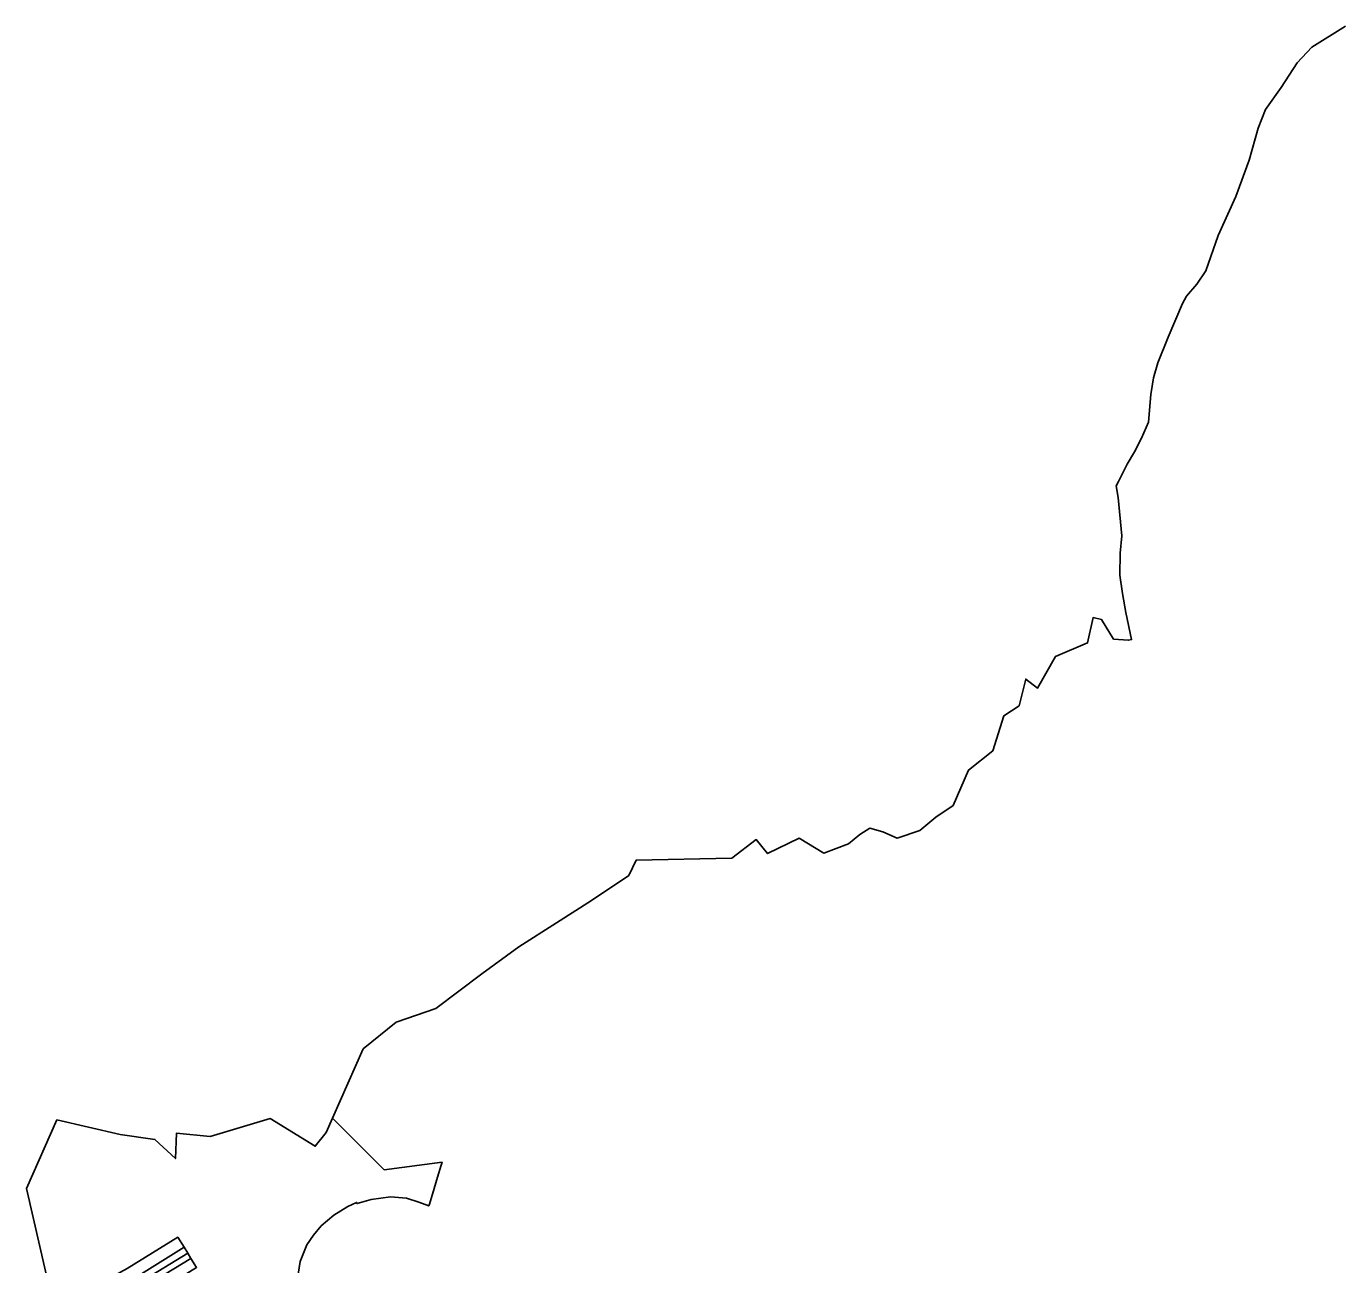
# Model space of a CAD drawing. Extents: x -263943 to -261149, y -1236934 to -1230686.
# Drawn here: x -262667 to -261544, y -1234865 to -1233811 of the extents above; entities that cross this region are included whole.
import ezdxf

# ---------------------------------------------------------------- set-up
doc = ezdxf.new("R2010")
doc.units = 0
for name, color, linetype in [('body_kn', 7, 'Continuous'), ('kladpar_hranice', 7, 'Continuous'), ('kladpar_plochy', 7, 'Continuous'), ('zuob_linie', 7, 'Continuous'), ('zuob_plochy', 7, 'Continuous')]:
    doc.layers.add(name, color=color, linetype=linetype)

msp = doc.modelspace()

# ---------------------------------------------------------------- linework, layer by layer
at = {"layer": 'body_kn'}
for p, q in [((-261572.69, -1233828.39), (-261572.69, -1233828.39)), ((-261585.21, -1233841.63), (-261585.21, -1233841.63)), ((-261598.76, -1233862.72), (-261598.76, -1233862.72)), ((-261611.91, -1233881.48), (-261611.91, -1233881.48)), ((-261618.36, -1233897.24), (-261618.36, -1233897.24)), ((-261626.08, -1233924.6), (-261626.08, -1233924.6)), ((-261637.39, -1233955.48), (-261637.39, -1233955.48)), ((-261652.23, -1233988.54), (-261652.23, -1233988.54)), ((-261662.92, -1234018.78), (-261662.92, -1234018.78)), ((-261670.52, -1234030), (-261670.52, -1234030)), ((-261682.73, -1234046.69), (-261682.73, -1234046.69)), ((-261679.19, -1234040.18), (-261679.19, -1234040.18)), ((-261694.8, -1234075.2), (-261694.8, -1234075.2)), ((-261703.65, -1234097.1), (-261703.65, -1234097.1)), ((-261707.36, -1234109.86), (-261707.36, -1234109.86)), ((-261709.69, -1234123.9), (-261709.69, -1234123.9)), ((-261711.61, -1234147.71), (-261711.61, -1234147.71)), ((-261717.44, -1234161.3), (-261717.44, -1234161.3)), ((-261723.48, -1234172.93), (-261723.48, -1234172.93)), ((-261729.65, -1234183.39), (-261729.65, -1234183.39)), ((-261739, -1234201.77), (-261739, -1234201.77)), ((-261737.22, -1234198.2), (-261737.22, -1234198.2)), ((-261737.43, -1234211.8), (-261737.43, -1234211.8)), ((-261734.4, -1234244.43), (-261734.4, -1234244.43)), ((-261735.64, -1234258.95), (-261735.64, -1234258.95)), ((-261736.16, -1234277.94), (-261736.16, -1234277.94)), ((-261733.89, -1234293.45), (-261733.89, -1234293.45)), ((-261758.78, -1234313.9), (-261758.78, -1234313.9)), ((-261751.57, -1234315.68), (-261751.57, -1234315.68)), ((-261730.93, -1234309.59), (-261730.93, -1234309.59)), ((-261763.53, -1234335.52), (-261763.53, -1234335.52)), ((-261741.33, -1234332.27), (-261741.33, -1234332.27)), ((-261728.55, -1234333.23), (-261728.55, -1234333.23)), ((-261726.04, -1234332.65), (-261726.04, -1234332.65)), ((-261790.73, -1234346.98), (-261790.73, -1234346.98)), ((-261816.06, -1234366.22), (-261816.06, -1234366.22)), ((-261806.13, -1234374.06), (-261806.13, -1234374.06)), ((-261821.69, -1234388.98), (-261821.69, -1234388.98)), ((-261834.64, -1234397.45), (-261834.64, -1234397.45)), ((-261844.11, -1234427.24), (-261844.11, -1234427.24)), ((-261864.8, -1234443.68), (-261864.8, -1234443.68)), ((-261877.93, -1234473.86), (-261877.93, -1234473.86)), ((-261892.65, -1234483.85), (-261892.65, -1234483.85)), ((-261948.89, -1234493.2), (-261948.89, -1234493.2)), ((-261937.72, -1234496.41), (-261937.72, -1234496.41)), ((-261906.33, -1234495.06), (-261906.33, -1234495.06)), ((-262045.52, -1234502.84), (-262045.52, -1234502.84)), ((-262008.81, -1234501.68), (-262008.81, -1234501.68)), ((-261966.82, -1234506.46), (-261966.82, -1234506.46)), ((-261957.22, -1234498.53), (-261957.22, -1234498.53)), ((-261925.5, -1234501.71), (-261925.5, -1234501.71)), ((-262066.3, -1234518.58), (-262066.3, -1234518.58)), ((-262035.82, -1234514.75), (-262035.82, -1234514.75)), ((-261988.08, -1234514.31), (-261988.08, -1234514.31)), ((-262147.69, -1234520.48), (-262147.69, -1234520.48)), ((-262153.84, -1234533.34), (-262153.84, -1234533.34)), ((-262185.6, -1234554.69), (-262185.6, -1234554.69)), ((-262215.45, -1234573.73), (-262215.45, -1234573.73)), ((-262247.54, -1234594.15), (-262247.54, -1234594.15)), ((-262279.11, -1234617.14), (-262279.11, -1234617.14)), ((-262318.13, -1234646.68), (-262318.13, -1234646.68)), ((-262351.88, -1234658.38), (-262351.88, -1234658.38)), ((-262380.1, -1234681.14), (-262380.1, -1234681.14)), ((-262640.68, -1234741.47), (-262640.68, -1234741.47)), ((-262459.14, -1234740.41), (-262459.14, -1234740.41)), ((-262406.17, -1234740.01), (-262406.17, -1234740.01)), ((-262586.76, -1234753.81), (-262586.76, -1234753.81)), ((-262538.87, -1234752.74), (-262538.87, -1234752.74)), ((-262411.63, -1234752.35), (-262411.63, -1234752.35)), ((-262557.3, -1234758.17), (-262557.3, -1234758.17)), ((-262510.21, -1234755.7), (-262510.21, -1234755.7)), ((-262420.83, -1234763.98), (-262420.83, -1234763.98)), ((-262539.84, -1234774.37), (-262539.84, -1234774.37)), ((-262362.2, -1234784), (-262362.2, -1234784)), ((-262313.6, -1234780.15), (-262313.6, -1234780.15)), ((-262312.8, -1234777.5), (-262312.8, -1234777.5)), ((-262316.64, -1234790.23), (-262316.64, -1234790.23)), ((-262666.64, -1234799.98), (-262666.64, -1234799.98)), ((-262373.14, -1234809.4), (-262373.14, -1234809.4)), ((-262356.65, -1234807.02), (-262356.65, -1234807.02)), ((-262343.04, -1234808.18), (-262343.04, -1234808.18)), ((-262321.83, -1234807.45), (-262321.83, -1234807.45)), ((-262319.56, -1234799.92), (-262319.56, -1234799.92)), ((-262392.93, -1234815.17), (-262392.93, -1234815.17)), ((-262385.59, -1234811.69), (-262385.59, -1234811.69)), ((-262385.23, -1234812.69), (-262385.23, -1234812.69)), ((-262332.64, -1234811.49), (-262332.64, -1234811.49)), ((-262324.2, -1234814.72), (-262324.2, -1234814.72)), ((-262323.56, -1234813.2), (-262323.56, -1234813.2)), ((-262415.7, -1234831.56), (-262415.7, -1234831.56)), ((-262404.92, -1234822.63), (-262404.92, -1234822.63)), ((-262537.76, -1234841.39), (-262537.76, -1234841.39)), ((-262422.36, -1234839.52), (-262422.36, -1234839.52)), ((-262532.4, -1234849.95), (-262532.4, -1234849.95)), ((-262529.32, -1234854.99), (-262529.32, -1234854.99)), ((-262427.86, -1234847.79), (-262427.86, -1234847.79)), ((-262526.58, -1234859.51), (-262526.58, -1234859.51)), ((-262433.61, -1234861.98), (-262433.61, -1234861.98))]:
    msp.add_line(p, q, dxfattribs=at)
at = {"layer": 'kladpar_hranice'}
for points in [[(-262601.21, -1234891.75), (-262606.63, -1234882.23), (-262580.91, -1234867.91), (-262537.76, -1234841.39), (-262532.4, -1234849.95), (-262582.39, -1234881.13), (-262601.21, -1234891.75)], [(-262608.71, -1234909.42), (-262611.99, -1234903.99), (-262608.35, -1234901.89), (-262580.2, -1234886.05), (-262529.32, -1234854.99), (-262526.58, -1234859.51), (-262576.66, -1234889.86), (-262608.71, -1234909.42)], [(-262608.35, -1234901.89), (-262611.12, -1234897.23), (-262601.21, -1234891.75), (-262582.39, -1234881.13), (-262532.4, -1234849.95), (-262529.32, -1234854.99), (-262580.2, -1234886.05), (-262608.35, -1234901.89)], [(-262597.72, -1234914.18), (-262609.16, -1234920.42), (-262613.96, -1234912.62), (-262608.71, -1234909.42), (-262576.66, -1234889.86), (-262526.58, -1234859.51), (-262521.81, -1234867.02), (-262571.77, -1234898.08), (-262597.72, -1234914.18)]]:
    msp.add_lwpolyline(points, dxfattribs=at)
at = {"layer": 'kladpar_plochy'}
for points in [[(-262601.21, -1234891.75), (-262606.63, -1234882.23), (-262580.91, -1234867.91), (-262537.76, -1234841.39), (-262532.4, -1234849.95), (-262582.39, -1234881.13)], [(-262608.71, -1234909.42), (-262611.99, -1234903.99), (-262608.35, -1234901.89), (-262580.2, -1234886.05), (-262529.32, -1234854.99), (-262526.58, -1234859.51), (-262576.66, -1234889.86)], [(-262608.35, -1234901.89), (-262611.12, -1234897.23), (-262601.21, -1234891.75), (-262582.39, -1234881.13), (-262532.4, -1234849.95), (-262529.32, -1234854.99), (-262580.2, -1234886.05)], [(-262597.72, -1234914.18), (-262609.16, -1234920.42), (-262613.96, -1234912.62), (-262608.71, -1234909.42), (-262576.66, -1234889.86), (-262526.58, -1234859.51), (-262521.81, -1234867.02), (-262571.77, -1234898.08)]]:
    msp.add_lwpolyline(points, close=True, dxfattribs=at)
at = {"layer": 'zuob_linie'}
for points in [[(-261543.86, -1233810.53), (-261572.69, -1233828.39), (-261585.21, -1233841.63), (-261598.76, -1233862.72), (-261611.91, -1233881.48), (-261618.36, -1233897.24), (-261626.08, -1233924.6), (-261637.39, -1233955.48), (-261652.23, -1233988.54), (-261662.92, -1234018.78), (-261670.52, -1234030), (-261679.19, -1234040.18), (-261682.73, -1234046.69), (-261694.8, -1234075.2), (-261703.65, -1234097.1), (-261707.36, -1234109.86), (-261709.69, -1234123.9), (-261711.61, -1234147.71), (-261717.44, -1234161.3), (-261723.48, -1234172.93), (-261729.65, -1234183.39), (-261737.22, -1234198.2), (-261739, -1234201.77), (-261737.43, -1234211.8), (-261734.4, -1234244.43), (-261735.64, -1234258.95), (-261736.16, -1234277.94), (-261733.89, -1234293.45), (-261730.93, -1234309.59), (-261726.04, -1234332.65), (-261728.55, -1234333.23), (-261741.33, -1234332.27), (-261751.57, -1234315.68), (-261758.78, -1234313.9), (-261763.53, -1234335.52), (-261790.73, -1234346.98), (-261806.13, -1234374.06), (-261816.06, -1234366.22), (-261821.69, -1234388.98), (-261834.64, -1234397.45), (-261844.11, -1234427.24), (-261864.8, -1234443.68), (-261877.93, -1234473.86), (-261892.65, -1234483.85), (-261906.33, -1234495.06), (-261925.5, -1234501.71), (-261937.72, -1234496.41), (-261948.89, -1234493.2), (-261957.22, -1234498.53), (-261966.82, -1234506.46), (-261988.08, -1234514.31), (-262008.81, -1234501.68), (-262035.82, -1234514.75), (-262045.52, -1234502.84), (-262066.3, -1234518.58), (-262147.69, -1234520.48), (-262153.84, -1234533.34), (-262185.6, -1234554.69), (-262215.45, -1234573.73), (-262247.54, -1234594.15), (-262279.11, -1234617.14), (-262318.13, -1234646.68), (-262351.88, -1234658.38), (-262380.1, -1234681.14), (-262406.17, -1234740.01), (-262411.63, -1234752.35), (-262420.83, -1234763.98), (-262459.14, -1234740.41), (-262510.21, -1234755.7), (-262538.87, -1234752.74), (-262539.84, -1234774.37), (-262557.3, -1234758.17), (-262586.76, -1234753.81), (-262640.68, -1234741.47), (-262666.64, -1234799.98), (-262644.56, -1234895.08)], [(-262644.56, -1234895.08), (-262666.64, -1234799.98), (-262640.68, -1234741.47), (-262586.76, -1234753.81), (-262557.3, -1234758.17), (-262539.84, -1234774.37), (-262538.87, -1234752.74), (-262510.21, -1234755.7), (-262459.14, -1234740.41), (-262420.83, -1234763.98), (-262411.63, -1234752.35), (-262406.17, -1234740.01), (-262362.2, -1234784), (-262312.8, -1234777.5), (-262313.6, -1234780.15), (-262316.64, -1234790.23), (-262319.56, -1234799.92), (-262321.83, -1234807.45), (-262323.56, -1234813.2), (-262324.2, -1234814.72), (-262332.64, -1234811.49), (-262343.04, -1234808.18), (-262356.65, -1234807.02), (-262373.14, -1234809.4), (-262385.23, -1234812.69), (-262385.59, -1234811.69), (-262392.93, -1234815.17), (-262404.92, -1234822.63), (-262415.7, -1234831.56), (-262422.36, -1234839.52), (-262427.86, -1234847.79), (-262433.61, -1234861.98), (-262436.51, -1234879.87)]]:
    msp.add_lwpolyline(points, dxfattribs=at)
at = {"layer": 'zuob_plochy'}
for points in [[(-261543.86, -1233810.53), (-261572.69, -1233828.39), (-261585.21, -1233841.63), (-261598.76, -1233862.72), (-261611.91, -1233881.48), (-261618.36, -1233897.24), (-261626.08, -1233924.6), (-261637.39, -1233955.48), (-261652.23, -1233988.54), (-261662.92, -1234018.78), (-261670.52, -1234030), (-261679.19, -1234040.18), (-261682.73, -1234046.69), (-261694.8, -1234075.2), (-261703.65, -1234097.1), (-261707.36, -1234109.86), (-261709.69, -1234123.9), (-261711.61, -1234147.71), (-261717.44, -1234161.3), (-261723.48, -1234172.93), (-261729.65, -1234183.39), (-261737.22, -1234198.2), (-261739, -1234201.77), (-261737.43, -1234211.8), (-261734.4, -1234244.43), (-261735.64, -1234258.95), (-261736.16, -1234277.94), (-261733.89, -1234293.45), (-261730.93, -1234309.59), (-261726.04, -1234332.65), (-261728.55, -1234333.23), (-261741.33, -1234332.27), (-261751.57, -1234315.68), (-261758.78, -1234313.9), (-261763.53, -1234335.52), (-261790.73, -1234346.98), (-261806.13, -1234374.06), (-261816.06, -1234366.22), (-261821.69, -1234388.98), (-261834.64, -1234397.45), (-261844.11, -1234427.24), (-261864.8, -1234443.68), (-261877.93, -1234473.86), (-261892.65, -1234483.85), (-261906.33, -1234495.06), (-261925.5, -1234501.71), (-261937.72, -1234496.41), (-261948.89, -1234493.2), (-261957.22, -1234498.53), (-261966.82, -1234506.46), (-261988.08, -1234514.31), (-262008.81, -1234501.68), (-262035.82, -1234514.75), (-262045.52, -1234502.84), (-262066.3, -1234518.58), (-262147.69, -1234520.48), (-262153.84, -1234533.34), (-262185.6, -1234554.69), (-262215.45, -1234573.73), (-262247.54, -1234594.15), (-262279.11, -1234617.14), (-262318.13, -1234646.68), (-262351.88, -1234658.38), (-262380.1, -1234681.14), (-262406.17, -1234740.01), (-262411.63, -1234752.35), (-262420.83, -1234763.98), (-262459.14, -1234740.41), (-262510.21, -1234755.7), (-262538.87, -1234752.74), (-262539.84, -1234774.37), (-262557.3, -1234758.17), (-262586.76, -1234753.81), (-262640.68, -1234741.47), (-262666.64, -1234799.98), (-262644.56, -1234895.08)], [(-262644.56, -1234895.08), (-262666.64, -1234799.98), (-262640.68, -1234741.47), (-262586.76, -1234753.81), (-262557.3, -1234758.17), (-262539.84, -1234774.37), (-262538.87, -1234752.74), (-262510.21, -1234755.7), (-262459.14, -1234740.41), (-262420.83, -1234763.98), (-262411.63, -1234752.35), (-262406.17, -1234740.01), (-262362.2, -1234784), (-262312.8, -1234777.5), (-262313.6, -1234780.15), (-262316.64, -1234790.23), (-262319.56, -1234799.92), (-262321.83, -1234807.45), (-262323.56, -1234813.2), (-262324.2, -1234814.72), (-262332.64, -1234811.49), (-262343.04, -1234808.18), (-262356.65, -1234807.02), (-262373.14, -1234809.4), (-262385.23, -1234812.69), (-262385.59, -1234811.69), (-262392.93, -1234815.17), (-262404.92, -1234822.63), (-262415.7, -1234831.56), (-262422.36, -1234839.52), (-262427.86, -1234847.79), (-262433.61, -1234861.98), (-262436.51, -1234879.87)]]:
    msp.add_lwpolyline(points, dxfattribs=at)

doc.saveas('drawing.dxf')
